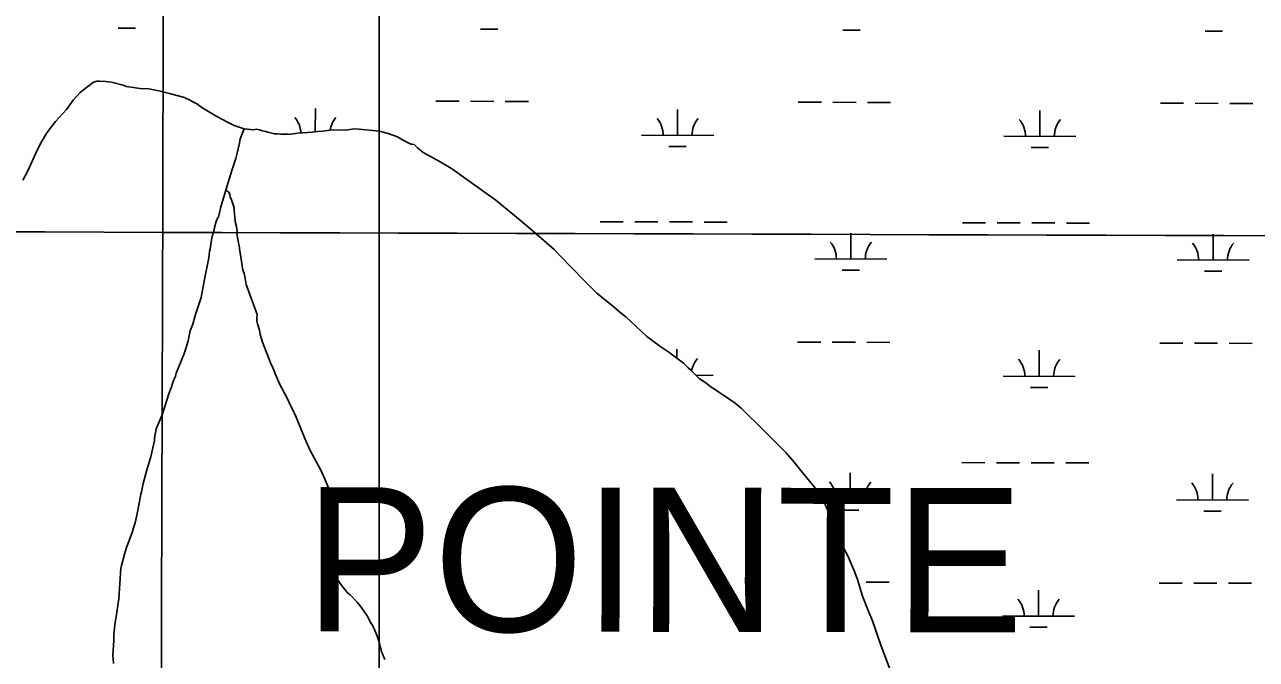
# Model space of a CAD drawing. Extents: x 3161615 to 3199515, y 867541 to 892976.
# Drawn here: x 3170893 to 3172599, y 884524 to 885405 of the extents above; entities that cross this region are included whole.
import ezdxf

# ---------------------------------------------------------------- set-up
doc = ezdxf.new("R2010")
doc.units = 0
for name, color, linetype in [('V-GRID-MAJR', 7, 'Continuous'), ('V-SITE-VEGE', 7, 'Continuous'), ('V-TOPO-GNAM-IDEN', 7, 'Continuous'), ('V-TOPO-SHOR', 7, 'Continuous'), ('V-WETL-SWMP', 7, 'Continuous')]:
    doc.layers.add(name, color=color, linetype=linetype)

msp = doc.modelspace()

# ---------------------------------------------------------------- linework, layer by layer
at = {"layer": 'V-GRID-MAJR'}
for points in [[(3171047.147, 872993.115), (3171065.6580000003, 879053.813), (3171084.176, 885116.4550000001), (3171102.694, 891179.1410000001), (3171102.7, 891181.041)], [(3165858.044, 885132.7980000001), (3171084.176, 885116.4550000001), (3176310.311, 885100.872), (3181536.449, 885086.049), (3186762.588, 885071.987), (3191988.73, 885058.685), (3197214.873, 885046.142), (3197214.874, 885046.142)]]:
    msp.add_spline(points, degree=3, dxfattribs=at)
at = {"layer": 'V-SITE-VEGE'}
for p, q in [((3171384.124, 885933.4789999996), (3171384.124, 884280.5679999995)), ((3171384.124000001, 884280.5679999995), (3171384.124000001, 885933.4789999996))]:
    msp.add_line(p, q, dxfattribs=at)
at = {"layer": 'V-TOPO-SHOR'}
for points in [[(3171171.741000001, 885174.979999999), (3171178.311000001, 885196.1869999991), (3171179.867000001, 885202.422999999), (3171185.458000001, 885218.7069999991), (3171187.006000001, 885224.459999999), (3171190.662000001, 885240.2949999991), (3171191.729000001, 885246.057999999), (3171196.978000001, 885260.094999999)], [(3171171.741000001, 885174.979999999), (3171164.505000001, 885151.621999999), (3171161.3740000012, 885138.187999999), (3171159.877000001, 885135.3239999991), (3171158.361000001, 885131.496999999), (3171155.807000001, 885123.351999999), (3171155.264000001, 885119.986999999), (3171152.692000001, 885110.876999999), (3171151.6440000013, 885106.0789999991), (3171149.966000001, 885093.0989999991), (3171148.942000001, 885089.743999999), (3171148.305000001, 885081.082999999), (3171146.214000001, 885071.964999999), (3171143.042000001, 885056.121999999), (3171137.691000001, 885026.3439999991), (3171129.046000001, 885000.9609999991), (3171125.939000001, 884988.969999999), (3171122.404000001, 884979.878999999), (3171119.265000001, 884965.9609999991), (3171116.692000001, 884956.8539999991), (3171113.631000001, 884947.270999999), (3171103.040000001, 884920.957999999), (3171102.008000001, 884917.121999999), (3171098.498000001, 884909.474999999), (3171095.936000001, 884900.8489999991), (3171092.899000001, 884892.711999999), (3171083.730000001, 884864.9289999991), (3171080.693000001, 884856.7919999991), (3171077.690000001, 884850.582999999), (3171075.1610000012, 884843.881999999), (3171073.011000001, 884831.3929999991), (3171072.949000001, 884828.0199999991), (3171069.801000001, 884813.6229999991), (3171068.237000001, 884806.9029999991), (3171061.587000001, 884785.341999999), (3171056.942000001, 884768.0769999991), (3171054.808000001, 884756.552999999), (3171053.784000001, 884753.1959999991), (3171049.526000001, 884730.626999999), (3171045.852000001, 884713.827999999), (3171043.798000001, 884706.636999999), (3171041.758000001, 884700.408999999), (3171034.154000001, 884679.344999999), (3171031.100000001, 884670.243999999), (3171026.963000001, 884654.4169999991), (3171026.412000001, 884650.572999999), (3171023.246000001, 884608.2289999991), (3171020.510000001, 884589.9689999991), (3171019.908000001, 884583.2329999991), (3171018.333000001, 884576.0319999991), (3171016.578000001, 884558.7179999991), (3171016.433000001, 884550.5299999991), (3171015.108000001, 884530.3169999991), (3171015.863000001, 884518.738999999)], [(3171214.945000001, 885002.5199999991), (3171199.790000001, 885044.226999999), (3171198.062000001, 885055.341999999), (3171197.167000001, 885059.212999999), (3171195.327000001, 885064.0619999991), (3171192.704000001, 885079.0469999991), (3171190.984000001, 885090.640999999), (3171190.148000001, 885097.8849999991), (3171189.247000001, 885101.2719999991), (3171188.825000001, 885104.653999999), (3171187.070000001, 885114.3219999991), (3171187.131000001, 885117.692999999), (3171186.288000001, 885124.4539999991), (3171184.489000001, 885131.7139999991), (3171184.113000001, 885137.503999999), (3171183.7150000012, 885142.3289999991), (3171183.312000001, 885146.6719999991), (3171183.373000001, 885150.042999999), (3171182.470000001, 885153.432999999), (3171179.726000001, 885161.6719999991), (3171177.868000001, 885165.560999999), (3171176.9650000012, 885168.9509999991), (3171175.581000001, 885172.3459999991), (3171171.741000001, 885174.979999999)], [(3171214.945000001, 885002.5199999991), (3171214.534000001, 884997.403999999), (3171214.783000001, 884993.557999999), (3171215.3570000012, 884989.7059999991), (3171218.077000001, 884980.6919999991), (3171219.252000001, 884974.908999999), (3171222.265000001, 884964.2899999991), (3171234.518000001, 884933.3359999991), (3171236.373000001, 884929.780999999), (3171240.353000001, 884919.464999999), (3171243.740000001, 884912.040999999), (3171245.581000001, 884907.5269999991), (3171257.034000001, 884885.5519999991), (3171260.730000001, 884877.4829999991), (3171264.142000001, 884871.3389999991), (3171269.064000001, 884860.0469999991), (3171281.024000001, 884830.6989999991), (3171288.407000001, 884813.9199999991), (3171302.659000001, 884787.4119999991), (3171307.603000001, 884777.3999999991), (3171316.821000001, 884755.7849999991), (3171321.044000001, 884741.3019999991), (3171323.176000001, 884735.1799999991), (3171325.279000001, 884727.4589999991), (3171325.844000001, 884723.2869999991), (3171324.6610000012, 884710.822999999), (3171323.2150000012, 884701.5639999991), (3171322.4650000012, 884695.4959999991), (3171321.214000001, 884679.1919999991), (3171322.471000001, 884659.9589999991), (3171322.934000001, 884650.025999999), (3171323.518000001, 884646.814999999), (3171325.300000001, 884639.0979999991), (3171326.510000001, 884635.2359999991), (3171328.996000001, 884631.028999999), (3171334.313000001, 884623.8919999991), (3171337.135000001, 884620.6399999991), (3171339.951000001, 884617.067999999), (3171343.736000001, 884613.7969999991), (3171353.480000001, 884603.7009999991), (3171359.120000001, 884596.876999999), (3171367.544000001, 884584.559999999), (3171372.8030000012, 884574.221999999), (3171374.677000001, 884571.626999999), (3171378.070000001, 884564.5219999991), (3171380.831000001, 884557.7499999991), (3171384.477000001, 884546.7989999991), (3171387.471000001, 884535.221999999), (3171391.751000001, 884523.9389999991)]]:
    msp.add_lwpolyline(points, dxfattribs=at)
at = {"layer": 'V-WETL-SWMP'}
for p, q in [((3171022.5602258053, 885399.5142538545), (3171046.560132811, 885399.4479348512)), ((3171524.4662810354, 885398.1273355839), (3171548.466188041, 885398.0610165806)), ((3172026.3723362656, 885396.7404173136), (3172050.3722432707, 885396.6740983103)), ((3172528.278391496, 885395.3534990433), (3172552.278298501, 885395.2871800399)), ((3170988.529871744, 885324.5318345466), (3170972.4198761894, 885312.773843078)), ((3170993.3728708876, 885325.890832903), (3170988.529871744, 885324.5318345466)), ((3170996.753870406, 885326.3118319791), (3170993.3728708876, 885325.890832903)), ((3171004.932869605, 885325.6838304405), (3170996.753870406, 885326.3118319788)), ((3171013.1048689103, 885324.573829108), (3171004.932869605, 885325.6838304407)), ((3171029.4128679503, 885320.427827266), (3171013.1048689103, 885324.573829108)), ((3170969.967876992, 885310.40884462), (3170960.1448804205, 885299.9838512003)), ((3170972.4198761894, 885312.773843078), (3170969.967876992, 885310.40884462)), ((3171034.2038677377, 885318.8968268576), (3171029.4128679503, 885320.427827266)), ((3171043.8118669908, 885317.278825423), (3171034.2038677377, 885318.8968268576)), ((3171052.4648662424, 885316.1608239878), (3171043.8118669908, 885317.278825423)), ((3171064.9798649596, 885315.4548215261), (3171052.4648662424, 885316.1608239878)), ((3171078.905863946, 885312.7968195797), (3171064.9798649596, 885315.4548215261)), ((3171084.1788636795, 885311.2568190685), (3171078.905863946, 885312.7968195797)), ((3171093.777863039, 885309.1578178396), (3171084.1788636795, 885311.2568190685)), ((3171115.831861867, 885302.9818155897), (3171093.777863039, 885309.1578178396)), ((3170950.7518844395, 885286.6598589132), (3170935.51788985, 885270.068869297)), ((3170954.699882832, 885291.8898558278), (3170950.7518844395, 885286.6598589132)), ((3170960.1448804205, 885299.9838512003), (3170954.699882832, 885291.8898558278)), ((3171116.2958620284, 885302.0098158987), (3171115.831861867, 885302.9818155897)), ((3171119.6508618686, 885300.9858155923), (3171116.2958620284, 885302.0098158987)), ((3171125.851861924, 885297.5028156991), (3171119.6508618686, 885300.9858155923)), ((3171131.580861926, 885294.508815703), (3171125.851861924, 885297.5028156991)), ((3171138.23786225, 885289.5718163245), (3171131.580861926, 885294.5088157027)), ((3171159.2168625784, 885277.1508169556), (3171138.23786225, 885289.5718163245)), ((3171295.600782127, 885256.0252781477), (3171295.690037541, 885288.3281153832)), ((3171462.7822090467, 885298.29642677), (3171494.7820850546, 885298.2080014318)), ((3171510.782023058, 885298.1637887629), (3171542.781899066, 885298.0753634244)), ((3171558.78183707, 885298.0311507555), (3171590.7817130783, 885297.9427254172)), ((3171797.496622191, 885250.9413421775), (3171797.596092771, 885286.9411971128)), ((3171964.6882642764, 885296.9095084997), (3171996.6881402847, 885296.8210831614)), ((3172012.688078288, 885296.7768704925), (3172044.6879542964, 885296.688445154)), ((3172060.6878923, 885296.6442324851), (3172092.687768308, 885296.5558071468)), ((3172466.5943195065, 885295.5225902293), (3172498.594195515, 885295.434164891)), ((3172514.594133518, 885295.3899522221), (3172546.5940095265, 885295.3015268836)), ((3172562.5939475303, 885295.2573142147), (3172594.5938235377, 885295.1688888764)), ((3170935.51788985, 885270.068869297), (3170923.673894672, 885254.3798785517)), ((3171174.010862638, 885269.1768170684), (3171159.2168625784, 885277.1508169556)), ((3172299.402677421, 885249.5544239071), (3172299.502148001, 885285.5542788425)), ((3170923.673894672, 885254.3798785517), (3170916.2238982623, 885241.9848854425)), ((3171183.085862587, 885264.6778169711), (3171174.010862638, 885269.1768170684)), ((3171196.9768620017, 885260.0928158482), (3171183.085862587, 885264.6778169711)), ((3171209.6663932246, 885258.4717547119), (3171196.9768620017, 885260.0928158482)), ((3171214.0193925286, 885259.3577533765), (3171209.6663932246, 885258.4717547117)), ((3171218.3453921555, 885258.7987526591), (3171214.0193925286, 885259.3577533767)), ((3171222.6543919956, 885257.2757523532), (3171218.3453921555, 885258.7987526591)), ((3171226.972391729, 885256.2357518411), (3171222.6543919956, 885257.2757523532)), ((3171229.8453916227, 885255.2207516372), (3171226.972391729, 885256.2357518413)), ((3171238.9633910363, 885253.1297505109), (3171229.8453916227, 885255.220751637)), ((3171242.8163906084, 885253.0607496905), (3171238.9633910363, 885253.1297505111)), ((3171252.4333897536, 885251.9257480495), (3171242.8163906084, 885253.0607496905)), ((3171247.9063891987, 885252.4600262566), (3171257.88121488, 885252.4324627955)), ((3171261.120388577, 885252.7337457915), (3171252.4333897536, 885251.9257480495)), ((3171271.2613871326, 885253.9977430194), (3171261.120388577, 885252.7337457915)), ((3171291.0453845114, 885255.571737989), (3171271.2613871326, 885253.9977430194)), ((3171299.2513833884, 885256.388735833), (3171291.0453845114, 885255.571737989)), ((3171306.003382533, 885256.7497341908), (3171299.2513833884, 885256.388735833)), ((3171315.6623811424, 885258.0217315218), (3171306.003382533, 885256.7497341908)), ((3171320.4883805, 885258.4177302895), (3171315.6623811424, 885258.0217315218)), ((3171336.8653786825, 885258.1247268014), (3171320.4883805, 885258.4177302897)), ((3171340.7273781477, 885258.5377257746), (3171336.8653786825, 885258.1247268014)), ((3171349.4233768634, 885259.8277233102), (3171340.7273781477, 885258.5377257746)), ((3171356.167376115, 885259.7067218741), (3171349.4233768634, 885259.8277233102)), ((3171384.543373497, 885256.7907168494), (3171356.167376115, 885259.7067218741)), ((3171396.533372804, 885253.6847155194), (3171384.543373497, 885256.7907168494)), ((3171409.461372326, 885249.1177146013), (3171396.533372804, 885253.6847155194)), ((3170916.2238982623, 885241.9848854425), (3170910.7359012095, 885231.4828910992)), ((3171416.6093724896, 885244.6527149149), (3171409.461372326, 885249.1177146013)), ((3171425.202372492, 885240.1627149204), (3171416.6093724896, 885244.6527149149)), ((3171428.54737244, 885238.6577148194), (3171425.202372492, 885240.1627149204)), ((3171432.3923721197, 885238.1067142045), (3171428.54737244, 885238.6577148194)), ((3171437.13237255, 885233.6857150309), (3171432.3923721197, 885238.1067142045)), ((3171747.4968159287, 885251.0795067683), (3171847.496428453, 885250.803177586)), ((3171785.4540317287, 885235.5435638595), (3171809.4539387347, 885235.4772448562)), ((3172249.4028711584, 885249.6925884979), (3172349.402483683, 885249.4162593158)), ((3170910.7359012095, 885231.4828910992), (3170896.69790957, 885200.895907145)), ((3171445.208373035, 885227.2777159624), (3171437.13237255, 885233.6857150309)), ((3171465.249373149, 885216.3187161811), (3171445.208373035, 885227.2777159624)), ((3172287.360086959, 885234.1566455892), (3172311.359993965, 885234.0903265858)), ((3171484.3193734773, 885204.8957168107), (3171465.249373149, 885216.3187161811)), ((3171545.6893761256, 885160.9147218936), (3171484.3193734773, 885204.8957168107)), ((3170896.69790957, 885200.895907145), (3170890.2209129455, 885188.9659136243)), ((3171577.032378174, 885135.2987258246), (3171545.6893761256, 885160.9147218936)), ((3171597.9163796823, 885117.5787287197), (3171577.032378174, 885135.2987258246)), ((3171626.378381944, 885092.4967330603), (3171597.9163796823, 885117.5787287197)), ((3171690.3212714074, 885131.1660671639), (3171722.321147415, 885131.0776418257)), ((3171738.3210854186, 885131.0334291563), (3171770.320961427, 885130.9450038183)), ((3171786.32089943, 885130.9007911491), (3171818.3207754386, 885130.8123658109)), ((3171834.3207134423, 885130.7681531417), (3171866.3205894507, 885130.6797278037)), ((3172192.227326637, 885129.7791488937), (3172224.227202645, 885129.6907235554)), ((3172240.2271406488, 885129.646510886), (3172272.227016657, 885129.558085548)), ((3172288.2269546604, 885129.5138728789), (3172320.2268306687, 885129.4254475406)), ((3172336.2267686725, 885129.3812348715), (3172368.2266446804, 885129.2928095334)), ((3172037.4957218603, 885079.4645361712), (3172037.595192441, 885115.4643911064)), ((3172539.4017770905, 885078.0776179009), (3172539.5012476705, 885114.077472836)), ((3171647.666384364, 885070.4327377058), (3171626.378381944, 885092.4967330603)), ((3171672.274387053, 885045.419742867), (3171647.666384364, 885070.4327377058)), ((3171987.495915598, 885079.6027007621), (3172087.495528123, 885079.3263715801)), ((3172489.401970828, 885078.2157824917), (3172589.401583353, 885077.9394533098)), ((3172025.4531313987, 885064.0667578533), (3172049.4530384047, 885064.0004388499)), ((3172527.359186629, 885062.6798395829), (3172551.359093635, 885062.6135205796)), ((3171685.5293884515, 885032.1727455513), (3171672.274387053, 885045.419742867)), ((3171710.2323899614, 885012.4577484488), (3171685.5293884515, 885032.1727455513)), ((3171720.1923907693, 885003.6067499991), (3171710.2323899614, 885012.4577484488)), ((3171725.8953910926, 884999.1677506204), (3171720.1923907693, 885003.6067499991)), ((3171754.3303936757, 884972.6407555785), (3171725.8953910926, 884999.1677506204)), ((3171772.8753945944, 884958.8177573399), (3171754.330393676, 884972.6407555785)), ((3171963.76905941, 884964.235849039), (3171995.7689354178, 884964.1474237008)), ((3172011.768873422, 884964.1032110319), (3172043.7687494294, 884964.0147856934)), ((3172059.768687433, 884963.9705730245), (3172091.7685634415, 884963.8821476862)), ((3172465.67511464, 884962.8489307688), (3172497.674990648, 884962.7605054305)), ((3172513.6749286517, 884962.7162927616), (3172545.6748046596, 884962.6278674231)), ((3172561.6747426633, 884962.5836547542), (3172593.6746186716, 884962.495229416)), ((3171785.2523950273, 884950.4047581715), (3171772.8753945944, 884958.8177573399)), ((3171805.697396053, 884935.1017601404), (3171785.2523950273, 884950.4047581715)), ((3171796.642657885, 884941.8791939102), (3171796.6768879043, 884954.2675376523)), ((3172298.4834725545, 884916.8807644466), (3172298.5829431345, 884952.8806193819)), ((3171812.3293966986, 884928.7197613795), (3171805.697396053, 884935.1017601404)), ((3171815.641397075, 884925.2877621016), (3171812.3293966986, 884928.7197613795)), ((3171819.434397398, 884921.8467627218), (3171815.641397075, 884925.2877621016)), ((3171827.958398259, 884913.5037643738), (3171819.434397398, 884921.8467627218)), ((3171823.1661928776, 884918.1942098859), (3171846.577223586, 884918.1295181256)), ((3171835.0973985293, 884908.557764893), (3171827.958398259, 884913.5037643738)), ((3172248.4836662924, 884917.0189290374), (3172348.483278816, 884916.7425998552)), ((3171843.1823989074, 884902.6307656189), (3171835.0973985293, 884908.557764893)), ((3171868.4183997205, 884885.796767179), (3171843.1823989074, 884902.6307656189)), ((3172286.4408820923, 884901.4829861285), (3172310.440789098, 884901.4166671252)), ((3171877.458400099, 884879.3717679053), (3171868.4183997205, 884885.796767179)), ((3171885.526400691, 884872.4817690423), (3171877.4584000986, 884879.3717679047)), ((3171895.005401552, 884863.6387706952), (3171885.526400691, 884872.4817690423)), ((3171909.205403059, 884849.4117735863), (3171895.005401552, 884863.6387706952)), ((3171917.7214040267, 884840.5867754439), (3171909.205403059, 884849.4117735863)), ((3171947.550407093, 884811.1427813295), (3171917.7214040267, 884840.5867754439)), ((3171958.8784087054, 884797.9307844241), (3171947.550407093, 884811.1427813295)), ((3171970.1884105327, 884783.7547879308), (3171958.8784087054, 884797.9307844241)), ((3172191.3081217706, 884797.105489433), (3172223.307997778, 884797.0170640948)), ((3172239.3079357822, 884796.9728514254), (3172271.30781179, 884796.8844260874)), ((3172287.307749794, 884796.8402134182), (3172319.3076258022, 884796.75178808)), ((3172335.3075638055, 884796.7075754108), (3172367.307439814, 884796.6191500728)), ((3171987.167413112, 884763.2147928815), (3171970.1884105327, 884783.7547879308)), ((3172036.576516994, 884746.7908767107), (3172036.675987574, 884782.7907316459)), ((3172538.4825722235, 884745.4039584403), (3172538.582042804, 884781.4038133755)), ((3171996.1044147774, 884751.0087960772), (3171987.167413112, 884763.2147928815)), ((3171999.845415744, 884744.6777979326), (3171996.1044147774, 884751.0087960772)), ((3171998.5346764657, 884746.8959978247), (3172086.576323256, 884746.6527121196)), ((3172015.112421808, 884709.2308095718), (3171999.845415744, 884744.6777979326)), ((3172488.482765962, 884745.5421230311), (3172588.482378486, 884745.2657938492)), ((3172024.5339265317, 884731.3930983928), (3172048.5338335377, 884731.3267793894)), ((3172526.439981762, 884730.0061801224), (3172550.439888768, 884729.939861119)), ((3172025.2444264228, 884683.0308184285), (3172015.112421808, 884709.2308095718)), ((3172032.7014286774, 884668.923822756), (3172025.2444264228, 884683.0308184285)), ((3172042.4114325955, 884646.1038302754), (3172032.7014286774, 884668.923822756)), ((3172047.0044348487, 884633.4938346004), (3172042.4114325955, 884646.1038302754)), ((3172053.851438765, 884612.1708421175), (3172047.0044348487, 884633.4938346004)), ((3172058.8494825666, 884631.2969135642), (3172090.8493585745, 884631.2084882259)), ((3172464.755909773, 884630.1752713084), (3172496.755785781, 884630.0868459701)), ((3172512.755723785, 884630.0426333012), (3172544.7555997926, 884629.9542079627)), ((3172560.7555377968, 884629.9099952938), (3172592.7554138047, 884629.8215699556)), ((3172061.686442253, 884592.2758488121), (3172053.8514387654, 884612.1708421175)), ((3172297.5642676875, 884584.2071049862), (3172297.6637382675, 884620.2069599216)), ((3172067.690444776, 884577.7128536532), (3172061.686442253, 884592.2758488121)), ((3172079.129450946, 884543.7798654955), (3172067.690444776, 884577.7128536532)), ((3172247.5644614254, 884584.345269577), (3172347.56407395, 884584.0689403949)), ((3172285.521677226, 884568.8093266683), (3172309.5215842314, 884568.7430076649)), ((3172109.0514647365, 884465.6688919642), (3172079.129450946, 884543.7798654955))]:
    msp.add_line(p, q, dxfattribs=at)
for centre, radius, start, end in [((3171240.3491568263, 885252.955714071), 35.24628790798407, 2.2514883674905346, 40.61351322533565), ((3171350.8346009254, 885252.6504093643), 35.24628790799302, 139.06985164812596, 171.1881567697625), ((3171742.2552120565, 885251.5687958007), 35.24628790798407, 359.0698548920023, 40.61351322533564), ((3171852.7406561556, 885251.2634910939), 35.24628790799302, 139.069851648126, 180.61350998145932), ((3172244.161267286, 885250.1818775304), 35.24628790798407, 359.0698548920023, 40.61351322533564), ((3172354.646711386, 885249.8765728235), 35.24628790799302, 139.069851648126, 180.61350998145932), ((3171982.254311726, 885080.0919897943), 35.24628790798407, 359.0698548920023, 40.61351322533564), ((3172092.739755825, 885079.7866850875), 35.24628790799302, 139.069851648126, 180.61350998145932), ((3172484.160366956, 885078.7050715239), 35.24628790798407, 359.0698548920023, 40.61351322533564), ((3172594.6458110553, 885078.3997668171), 35.24628790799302, 139.069851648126, 180.61350998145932), ((3171851.8214512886, 884918.5898316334), 35.24628790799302, 139.06985164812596, 171.08146475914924), ((3172243.2420624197, 884917.5082180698), 35.24628790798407, 359.0698548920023, 40.61351322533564), ((3172353.727506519, 884917.202913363), 35.24628790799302, 139.069851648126, 180.61350998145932), ((3171981.3351068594, 884747.4183303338), 35.24628790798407, 359.0698548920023, 40.61351322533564), ((3172091.8205509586, 884747.1130256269), 35.24628790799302, 139.069851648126, 180.61350998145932), ((3172483.2411620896, 884746.0314120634), 35.24628790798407, 359.0698548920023, 40.61351322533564), ((3172593.726606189, 884745.7261073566), 35.24628790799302, 139.069851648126, 180.61350998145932), ((3172242.3228575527, 884584.8345586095), 35.24628790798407, 359.0698548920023, 40.61351322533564), ((3172352.808301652, 884584.5292539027), 35.24628790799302, 139.069851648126, 180.61350998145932)]:
    msp.add_arc(centre, radius, start, end, dxfattribs=at)

# ---------------------------------------------------------------- texts
at = {"layer": 'V-TOPO-GNAM-IDEN'}
msp.add_text('POINTE', height=199.99959800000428, rotation=359.9172668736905, dxfattribs=at).set_placement((3171280.966891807, 884563.155312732))

doc.saveas('drawing.dxf')
